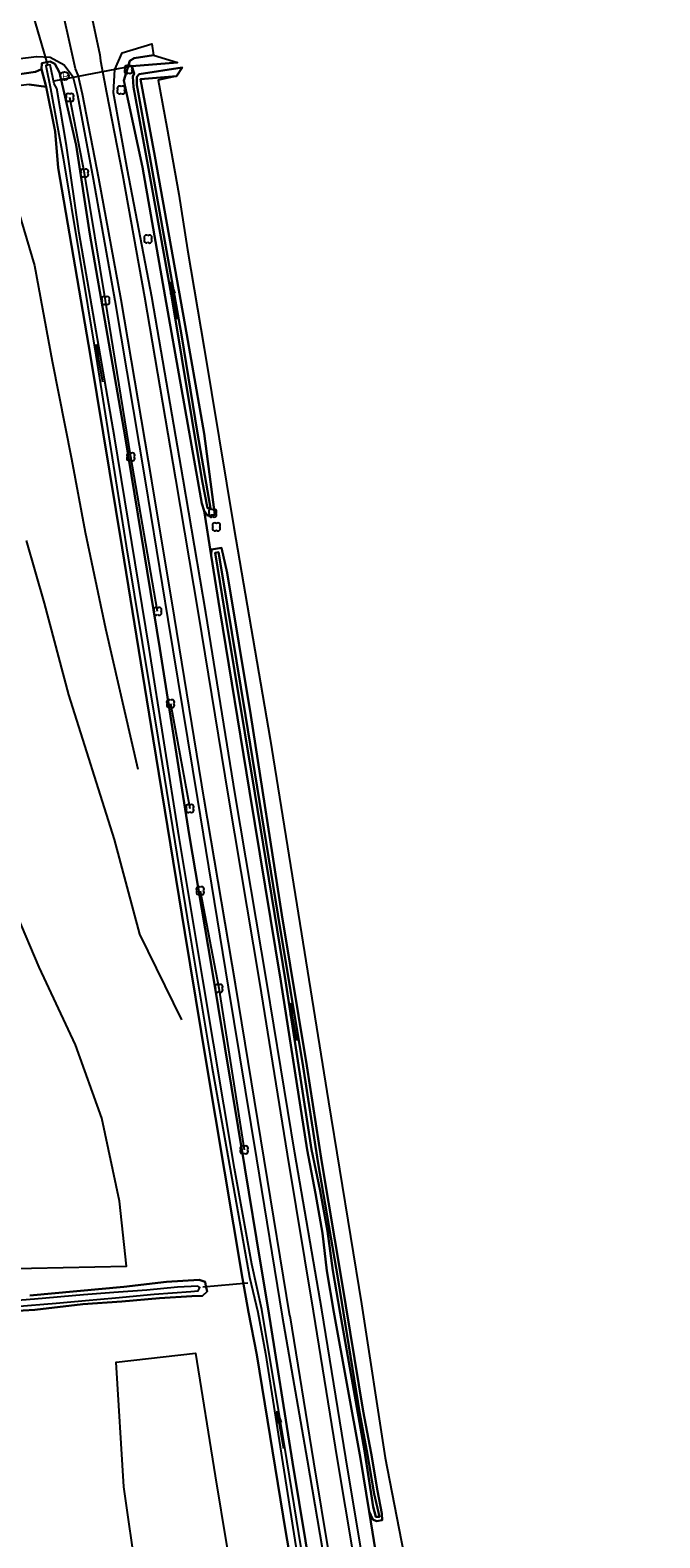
# Model space of a CAD drawing. Extents: x 154825 to 158680, y 370717 to 378075.
# Drawn here: x 157154.5 to 157236.5, y 374055.9 to 374252.3 of the extents above; entities that cross this region are included whole.
import ezdxf

# ---------------------------------------------------------------- set-up
doc = ezdxf.new("R2010")
doc.units = 0
for name, color, linetype in [('boom', 7, 'Continuous'), ('cultuurscheiding', 7, 'Continuous'), ('duiker lijn', 7, 'Continuous'), ('greppel - midden sloot', 7, 'Continuous'), ('hoogteverschillijn', 7, 'Continuous'), ('insteek sloot', 7, 'Continuous'), ('kant gesloten verharding', 7, 'Continuous'), ('kant onverhard', 7, 'Continuous'), ('paal', 7, 'Continuous'), ('Sloot bodem', 7, 'Continuous'), ('stroomrichting  watergangen', 7, 'Continuous'), ('talud(boven)', 7, 'Continuous'), ('talud(onder)', 7, 'Continuous'), ('vlak_Grasland', 7, 'Continuous'), ('vlak_Grazige_vegetatie', 7, 'Continuous')]:
    doc.layers.add(name, color=color, linetype=linetype)

msp = doc.modelspace()

# ---------------------------------------------------------------- linework, layer by layer
at = {"layer": 'boom'}
for points in [[(157171.05, 374176.56), (157167.57, 374196.69), (157164.28, 374217.06), (157161.53, 374233.65), (157159.61, 374243.5)], [(157172.73, 374164.54), (157175.25, 374150.88)], [(157176.6, 374140.17), (157179.03, 374127.46), (157182.32, 374106.42)]]:
    msp.add_lwpolyline(points, dxfattribs=at)
for centre, start, end in [((157167.04, 374247.36), 45, 225), ((157167.04, 374246.93), 134.7431, 315), ((157167.46, 374247.36), 315, 135), ((157167.46, 374246.93), 225, 45), ((157166.09, 374244.69), 45, 225), ((157166.52, 374244.69), 315, 135), ((157159.4, 374243.71), 45, 225), ((157159.4, 374243.29), 134.7431, 315), ((157159.82, 374243.71), 315, 135), ((157159.82, 374243.29), 225, 45), ((157166.09, 374244.27), 134.7431, 315), ((157166.52, 374244.27), 225, 45), ((157161.31, 374233.86), 45, 225), ((157161.31, 374233.44), 134.7431, 315), ((157161.74, 374233.86), 315, 135), ((157161.74, 374233.44), 225, 45), ((157169.58, 374225.27), 45, 225), ((157169.58, 374224.84), 134.7431, 315), ((157170, 374225.27), 315, 135), ((157170, 374224.84), 225, 45), ((157164.06, 374217.27), 45, 225), ((157164.49, 374217.27), 315, 135), ((157164.06, 374216.84), 134.7431, 315), ((157164.49, 374216.84), 225, 45), ((157167.35, 374196.9), 45, 225), ((157167.35, 374196.47), 134.7431, 315), ((157167.78, 374196.9), 315, 135), ((157167.78, 374196.47), 225, 45), ((157178, 374189.55), 45, 225), ((157178.43, 374189.55), 315, 135), ((157178, 374189.13), 134.7431, 315), ((157178.49, 374187.77), 45, 225), ((157178.43, 374189.13), 225, 45), ((157178.91, 374187.77), 315, 135), ((157178.49, 374187.34), 134.7431, 315), ((157178.91, 374187.34), 225, 45), ((157170.84, 374176.77), 45, 225), ((157170.84, 374176.35), 134.7431, 315), ((157171.26, 374176.77), 315, 135), ((157171.26, 374176.35), 225, 45), ((157172.52, 374164.75), 45, 225), ((157172.52, 374164.33), 134.7431, 315), ((157172.95, 374164.75), 315, 135), ((157172.95, 374164.33), 225, 45), ((157175.04, 374151.09), 45, 225), ((157175.04, 374150.66), 134.7431, 315), ((157175.46, 374151.09), 315, 135), ((157175.46, 374150.66), 225, 45), ((157176.39, 374140.38), 45, 225), ((157176.81, 374140.38), 315, 135), ((157176.39, 374139.95), 134.7431, 315), ((157176.81, 374139.95), 225, 45), ((157178.82, 374127.67), 45, 225), ((157178.82, 374127.24), 134.7431, 315), ((157179.24, 374127.67), 315, 135), ((157179.24, 374127.24), 225, 45), ((157182.11, 374106.63), 45, 225), ((157182.11, 374106.21), 134.7431, 315), ((157182.53, 374106.63), 315, 135), ((157182.53, 374106.21), 225, 45)]:
    msp.add_arc(centre, 0.3, start, end, dxfattribs=at)
at = {"layer": 'cultuurscheiding'}
for points in [[(157177.12, 374189.64), (157178.02, 374183.85)], [(157198.62, 374059.3), (157199.64, 374052.82)]]:
    msp.add_lwpolyline(points, dxfattribs=at)
at = {"layer": 'duiker lijn'}
for points in [[(157156.76, 374247.74), (157154.65, 374254.85)], [(157167.72, 374247.56), (157157.54, 374245.6)], [(157182.79, 374089.06), (157176.93, 374088.52)]]:
    msp.add_lwpolyline(points, dxfattribs=at)
at = {"layer": 'greppel - midden sloot'}
for points in [[(157157.05, 374247.75), (157156.49, 374247.66)], [(157156.49, 374247.66), (157157.08, 374244.66)], [(157192.83, 374035.62), (157187.91, 374065.76), (157184.63, 374085.6), (157183.32, 374091.52), (157181.05, 374103.97), (157176.93, 374128.62), (157173.84, 374147.1), (157169.93, 374171.76), (157165.44, 374199.31), (157160.84, 374225.83), (157159.17, 374237.22), (157157.91, 374244.67), (157157.59, 374245.27), (157157.05, 374247.75)], [(157174.25, 374247.38), (157168.64, 374246.53), (157168.35, 374246.18), (157168.35, 374245.14), (157170.05, 374235.76), (157174.17, 374212.57), (157176.24, 374199.77), (157177.92, 374190), (157177.54, 374189.98), (157176.85, 374193.56), (157172.89, 374217.39), (157169.76, 374234.72), (157167.89, 374244.86), (157167.82, 374246.22), (157167.98, 374246.64), (157167.69, 374247.59), (157173.65, 374248.04)], [(157157.08, 374244.66), (157158.73, 374235.62)], [(157158.73, 374235.62), (157163, 374209.95), (157166.95, 374185.09), (157171.13, 374159.93), (157175.17, 374135.05), (157178.1, 374117.33), (157183, 374089.84), (157184.11, 374085.27), (157185.09, 374079.87), (157188.78, 374056.4), (157192.19, 374035.04)], [(157178.97, 374184.28), (157179.54, 374180.92), (157182.49, 374163), (157186.7, 374137.1), (157190, 374117.22), (157191.92, 374104.9), (157194.58, 374089.48), (157197.35, 374072.28), (157198.29, 374067.22), (157199.26, 374061.61), (157199.93, 374058.6), (157199.47, 374058.59), (157199.14, 374059.89), (157197.98, 374067.21), (157194.82, 374085.16), (157193.88, 374090.71), (157193.18, 374095.83), (157192.24, 374101.09), (157191.11, 374106.47), (157187.7, 374128.41), (157183.71, 374152.89), (157179.77, 374176.7), (157178.56, 374184.19), (157178.97, 374184.28)]]:
    msp.add_lwpolyline(points, dxfattribs=at)
at = {"layer": 'hoogteverschillijn'}
for points in [[(157171.13, 374245.73), (157172.27, 374239.65), (157173.8, 374230.88), (157174.94, 374223.67), (157177.12, 374210.82), (157180.98, 374187.49), (157185.73, 374159.91), (157189.58, 374135.89), (157193.29, 374112.66), (157197.59, 374086.37), (157200.69, 374066.29), (157203.09, 374054), (157204.21, 374047.21), (157205.5, 374039.72), (157207.79, 374025.07), (157209.65, 374014.35), (157211.67, 374001.03), (157213.39, 373990.04), (157214.59, 373983.29), (157215.68, 373976.77)], [(157150.26, 374240.5), (157151.88, 374232.18), (157155.02, 374221.61), (157157.33, 374209.16), (157159.85, 374196.43), (157161.62, 374186.88), (157164.28, 374174.31), (157168.47, 374155.99)], [(157153.91, 374185.78), (157156.29, 374177.64), (157159.46, 374165.68), (157165.41, 374146.86), (157168.7, 374134.49), (157174.17, 374123.35)], [(157150.46, 374090.92), (157166.99, 374091.25), (157166.1, 374099.73), (157163.8, 374110.54), (157160.35, 374120.08), (157155.63, 374130.21), (157152.7, 374137.05)], [(157168.34, 374050.71), (157166.64, 374062.53), (157165.66, 374078.75), (157175.97, 374079.93), (157178.53, 374063.96), (157181.6, 374045.55)]]:
    msp.add_lwpolyline(points, dxfattribs=at)
at = {"layer": 'insteek sloot'}
for points in [[(157177.12, 374189.64), (157176.83, 374190.62), (157176.3, 374193.58), (157172.02, 374217.53), (157169.07, 374234.43), (157166.66, 374245.69), (157167.45, 374248.27), (157168, 374248.61), (157170.51, 374249.02)], [(157193.73, 374034.63), (157192.86, 374040), (157188.63, 374065.74), (157185.43, 374085.72), (157184.43, 374091.64), (157182.41, 374104.08), (157178.07, 374130.35), (157175.16, 374147.51), (157171.34, 374171.72), (157166.83, 374199.27), (157162.21, 374225.69), (157160.44, 374237.3), (157158.28, 374246.74), (157157.65, 374247.87), (157157.04, 374248.17), (157155.97, 374247.96), (157155.92, 374247.17)], [(157155.92, 374247.17), (157156.55, 374244.88)], [(157156.55, 374244.88), (157157.72, 374239.08), (157158.11, 374234.35), (157162.31, 374209.79), (157166.42, 374184.83), (157170.48, 374159.97), (157174.58, 374134.73), (157177.4, 374117.61), (157182.09, 374089.67), (157182.89, 374085.26), (157183.96, 374079.72), (157187.74, 374056.56), (157191.41, 374035.57), (157191.68, 374033.97), (157192.18, 374033.78), (157193.35, 374033.99), (157193.73, 374034.63)], [(157173.49, 374246.29), (157168.84, 374245.9), (157170.69, 374235.84), (157174.84, 374212.57), (157177.13, 374199.71), (157178.52, 374189.13), (157177.56, 374189.04), (157177.12, 374189.64)], [(157178.02, 374183.85), (157178.07, 374184.6), (157179.37, 374184.82), (157180.09, 374181.59), (157183.18, 374162.98), (157187.24, 374137.01), (157190.5, 374117.37), (157192.44, 374104.78), (157194.98, 374089.51), (157197.83, 374072.38), (157198.86, 374066.89), (157199.68, 374061.99), (157200.26, 374059.06), (157200.28, 374058.16), (157199.57, 374058.03), (157199.1, 374058.28), (157198.62, 374059.3)], [(157198.62, 374059.3), (157197.47, 374066.19), (157194.01, 374085.29), (157193.09, 374090.67), (157192.51, 374095.55), (157191.62, 374100.72), (157190.55, 374106.41), (157187.08, 374128.4), (157183.02, 374153.14), (157179.14, 374176.74), (157178.02, 374183.85)], [(157148.95, 374085.21), (157155.04, 374085.59), (157161.33, 374086.3), (157166.38, 374086.68), (157171.28, 374087.09), (157175.51, 374087.35), (157176.91, 374087.4), (157177.51, 374087.98), (157177.42, 374088.36), (157177.34, 374088.66), (157177.23, 374089.21), (157176.45, 374089.49), (157172.21, 374089.23), (157166.66, 374088.57), (157154.4, 374087.45)]]:
    msp.add_lwpolyline(points, dxfattribs=at)
at = {"layer": 'kant gesloten verharding'}
for points in [[(157184.91, 374105.22), (157181.18, 374127.99), (157177.13, 374152.1), (157173.24, 374175.79), (157170.28, 374193.54), (157166.29, 374217.14), (157163.39, 374232.93), (157161.26, 374243.92), (157160.71, 374246.42), (157160.34, 374247.23), (157158.06, 374257.6), (157158.07, 374258.45), (157157.66, 374260.46), (157154.31, 374274.88), (157149.14, 374296.03), (157143, 374320.62), (157137.88, 374341.28), (157131.33, 374367.6), (157126.8, 374385.82), (157122.06, 374405.24)], [(157162.26, 374254.96), (157163.54, 374249.03), (157163.6, 374248.29), (157164.41, 374244.13), (157166.47, 374233.46), (157169.34, 374217.53), (157173.4, 374193.8), (157176.33, 374176.31), (157180.24, 374152.47), (157184.32, 374128.2), (157187.94, 374105.85), (157191.32, 374085.39), (157194.45, 374066.08), (157198.55, 374041.51)], [(157188.27, 374084.79), (157184.91, 374105.22)], [(157188.27, 374084.79), (157191.36, 374065.76), (157195.43, 374041.13), (157196.28, 374035.45), (157196.32, 374034.7), (157197.42, 374028.04), (157197.63, 374027.43), (157198.57, 374022.05), (157202.67, 373997.22), (157206.08, 373976.73), (157209.97, 373952.85), (157213.47, 373931.43), (157217.31, 373907.9), (157221.51, 373882.49), (157225.18, 373860.42), (157226.74, 373850.89), (157230.62, 373826.94), (157234.53, 373804.05), (157235.05, 373800.57), (157234.99, 373799.65), (157236.46, 373790.97)]]:
    msp.add_lwpolyline(points, dxfattribs=at)
at = {"layer": 'kant onverhard'}
for points in [[(157034.7, 374223.69), (157053.57, 374229.27), (157070.14, 374234.09), (157084.07, 374237.41), (157097.59, 374240.04), (157120.56, 374243.94), (157143.26, 374247.53), (157152.81, 374248.53), (157155.26, 374248.85)], [(157155.26, 374248.85), (157157.07, 374248.73), (157158.89, 374247.76), (157160.02, 374246.25), (157160.62, 374243.78), (157162.64, 374232.89), (157165.49, 374217.06), (157169.44, 374193.58), (157172.39, 374175.5), (157176.24, 374152.03), (157180.24, 374127.61), (157183.95, 374105.25), (157187.26, 374084.73), (157190.52, 374066.03), (157194.78, 374041.06)], [(157199.67, 374041.48), (157195.57, 374066.29), (157192.42, 374085.59), (157188.92, 374105.99), (157185.26, 374128.2), (157181.13, 374152.68), (157177.33, 374176.42), (157174.38, 374193.78), (157170.3, 374217.51), (157167.13, 374234.04), (157165.3, 374244.08), (157165.48, 374247.12), (157166.45, 374249.32), (157170.31, 374250.48)]]:
    msp.add_lwpolyline(points, dxfattribs=at)
at = {"layer": 'paal'}
msp.add_circle((157158.93, 374246.3), 0.55, dxfattribs=at)
at = {"layer": 'Sloot bodem'}
msp.add_lwpolyline([(157152.5, 374086), (157157.84, 374086.42), (157161.66, 374086.81), (157165.55, 374087.15), (157170.62, 374087.63), (157175.37, 374087.97), (157176.35, 374088.03), (157176.55, 374088.47), (157176.31, 374088.66), (157173.63, 374088.52), (157169.63, 374088.14), (157165.37, 374087.83), (157161.41, 374087.54), (157155.01, 374086.95), (157150.08, 374086.56)], dxfattribs=at)
at = {"layer": 'stroomrichting  watergangen'}
for p, q in [((157172.73, 374219.45), (157172.74, 374217.87)), ((157173.64, 374214.56), (157172.74, 374219.47)), ((157172.74, 374219.47), (157173.29, 374217.99)), ((157163.02, 374211.32), (157163.03, 374209.74)), ((157163.93, 374206.43), (157163.03, 374211.34)), ((157163.03, 374211.34), (157163.58, 374209.86)), ((157188.29, 374125.52), (157188.3, 374123.94)), ((157189.2, 374120.62), (157188.3, 374125.53)), ((157188.3, 374125.53), (157188.85, 374124.05)), ((157186.6, 374072.35), (157186.61, 374070.77)), ((157187.51, 374067.45), (157186.61, 374072.36)), ((157186.61, 374072.36), (157187.16, 374070.88))]:
    msp.add_line(p, q, dxfattribs=at)
at = {"layer": 'talud(boven)'}
msp.add_lwpolyline([(157123.33, 374242.38), (157134.74, 374244.45), (157140.8, 374245.28), (157145.95, 374245.5), (157155.16, 374246.85), (157155.92, 374247.17)], dxfattribs=at)
at = {"layer": 'talud(onder)'}
msp.add_lwpolyline([(157156.55, 374244.88), (157154.31, 374245.2), (157151.26, 374244.79), (157141.38, 374243.89), (157134.74, 374242.71), (157123.37, 374241), (157099.28, 374236.93), (157083.73, 374234.04), (157075.52, 374232.03), (157052.42, 374225.54), (157035.5, 374220.57)], dxfattribs=at)
at = {"layer": 'vlak_Grasland'}
for points in [[(157154.31, 374245.2), (157156.55, 374244.88), (157157.72, 374239.08), (157158.11, 374234.35), (157162.31, 374209.79), (157166.42, 374184.83), (157170.48, 374159.97), (157174.58, 374134.73), (157177.4, 374117.61), (157182.09, 374089.67), (157182.89, 374085.26), (157183.96, 374079.72), (157187.74, 374056.56), (157191.41, 374035.57)], [(157199.64, 374052.82), (157198.62, 374059.3), (157199.1, 374058.28), (157199.57, 374058.03), (157200.28, 374058.16), (157200.26, 374059.06), (157199.68, 374061.99), (157198.86, 374066.89), (157197.83, 374072.38), (157194.98, 374089.51), (157192.44, 374104.78), (157190.5, 374117.37), (157187.24, 374137.01), (157183.18, 374162.98), (157180.09, 374181.59), (157179.37, 374184.82), (157178.07, 374184.6), (157178.02, 374183.85), (157177.12, 374189.64), (157177.56, 374189.04), (157178.52, 374189.13), (157177.13, 374199.71), (157174.84, 374212.57), (157170.69, 374235.84), (157168.84, 374245.9), (157173.49, 374246.29), (157171.13, 374245.73), (157172.27, 374239.65), (157173.8, 374230.88), (157174.94, 374223.67), (157177.12, 374210.82), (157180.98, 374187.49), (157185.73, 374159.91), (157189.58, 374135.89), (157193.29, 374112.66), (157197.59, 374086.37), (157200.69, 374066.29), (157203.09, 374054)], [(157148.95, 374085.21), (157155.04, 374085.59), (157161.33, 374086.3), (157166.38, 374086.68), (157171.28, 374087.09), (157175.51, 374087.35), (157176.91, 374087.4), (157177.51, 374087.98), (157177.42, 374088.36), (157177.34, 374088.66), (157177.23, 374089.21), (157176.45, 374089.49), (157172.21, 374089.23), (157166.66, 374088.57), (157154.4, 374087.45)]]:
    msp.add_lwpolyline(points, dxfattribs=at)
at = {"layer": 'vlak_Grazige_vegetatie'}
for points in [[(157152.81, 374248.53), (157155.26, 374248.85), (157157.07, 374248.73), (157158.89, 374247.76), (157160.02, 374246.25), (157160.62, 374243.78), (157162.64, 374232.89), (157165.49, 374217.06), (157169.44, 374193.58), (157172.39, 374175.5), (157176.24, 374152.03), (157180.24, 374127.61), (157183.95, 374105.25), (157187.26, 374084.73), (157190.52, 374066.03), (157194.78, 374041.06)], [(157199.67, 374041.48), (157195.57, 374066.29), (157192.42, 374085.59), (157188.92, 374105.99), (157185.26, 374128.2), (157181.13, 374152.68), (157177.33, 374176.42), (157174.38, 374193.78), (157170.3, 374217.51), (157167.13, 374234.04), (157165.3, 374244.08), (157165.48, 374247.12), (157166.45, 374249.32), (157170.31, 374250.48), (157170.51, 374249.02), (157168, 374248.61), (157167.45, 374248.27), (157166.66, 374245.69), (157169.07, 374234.43), (157172.02, 374217.53), (157176.3, 374193.58), (157176.83, 374190.62), (157177.12, 374189.64), (157178.02, 374183.85), (157179.14, 374176.74), (157183.02, 374153.14), (157187.08, 374128.4), (157190.55, 374106.41), (157191.62, 374100.72), (157192.51, 374095.55), (157193.09, 374090.67), (157194.01, 374085.29), (157197.47, 374066.19), (157198.62, 374059.3), (157199.64, 374052.82)], [(157192.86, 374040), (157188.63, 374065.74), (157185.43, 374085.72), (157184.43, 374091.64), (157182.41, 374104.08), (157178.07, 374130.35), (157175.16, 374147.51), (157171.34, 374171.72), (157166.83, 374199.27), (157162.21, 374225.69), (157160.44, 374237.3), (157158.28, 374246.74), (157157.65, 374247.87), (157157.04, 374248.17), (157155.97, 374247.96), (157155.92, 374247.17), (157155.16, 374246.85), (157145.95, 374245.5)], [(157191.41, 374035.57), (157187.74, 374056.56), (157183.96, 374079.72), (157182.89, 374085.26), (157182.09, 374089.67), (157177.4, 374117.61), (157174.58, 374134.73), (157170.48, 374159.97), (157166.42, 374184.83), (157162.31, 374209.79), (157158.11, 374234.35), (157157.72, 374239.08), (157156.55, 374244.88), (157155.92, 374247.17), (157155.97, 374247.96), (157157.04, 374248.17), (157157.65, 374247.87), (157158.28, 374246.74), (157160.44, 374237.3), (157162.21, 374225.69), (157166.83, 374199.27), (157171.34, 374171.72), (157175.16, 374147.51), (157178.07, 374130.35), (157182.41, 374104.08), (157184.43, 374091.64), (157185.43, 374085.72), (157188.63, 374065.74), (157192.86, 374040)], [(157192.83, 374035.62), (157187.91, 374065.76), (157184.63, 374085.6), (157183.32, 374091.52), (157181.05, 374103.97), (157176.93, 374128.62), (157173.84, 374147.1), (157169.93, 374171.76), (157165.44, 374199.31), (157160.84, 374225.83), (157159.17, 374237.22), (157157.91, 374244.67), (157157.59, 374245.27), (157157.05, 374247.75), (157156.49, 374247.66), (157157.08, 374244.66), (157158.73, 374235.62), (157163, 374209.95), (157166.95, 374185.09), (157171.13, 374159.93), (157175.17, 374135.05), (157178.1, 374117.33), (157183, 374089.84), (157184.11, 374085.27), (157185.09, 374079.87), (157188.78, 374056.4), (157192.19, 374035.04)], [(157154.4, 374087.45), (157166.66, 374088.57), (157172.21, 374089.23), (157176.45, 374089.49), (157177.23, 374089.21), (157177.34, 374088.66), (157177.42, 374088.36), (157177.51, 374087.98), (157176.91, 374087.4), (157175.51, 374087.35), (157171.28, 374087.09), (157166.38, 374086.68), (157161.33, 374086.3), (157155.04, 374085.59), (157148.95, 374085.21)], [(157152.5, 374086), (157157.84, 374086.42), (157161.66, 374086.81), (157165.55, 374087.15), (157170.62, 374087.63), (157175.37, 374087.97), (157176.35, 374088.03), (157176.55, 374088.47), (157176.31, 374088.66), (157173.63, 374088.52), (157169.63, 374088.14), (157165.37, 374087.83), (157161.41, 374087.54), (157155.01, 374086.95), (157150.08, 374086.56)]]:
    msp.add_lwpolyline(points, dxfattribs=at)
for points in [[(157176.85, 374193.56), (157177.54, 374189.98), (157177.92, 374190), (157176.24, 374199.77), (157174.17, 374212.57), (157170.05, 374235.76), (157168.35, 374245.14), (157168.35, 374246.18), (157168.64, 374246.53), (157174.25, 374247.38), (157173.49, 374246.29), (157168.84, 374245.9), (157170.69, 374235.84), (157174.84, 374212.57), (157177.13, 374199.71), (157178.52, 374189.13), (157177.56, 374189.04), (157177.12, 374189.64), (157176.83, 374190.62), (157176.3, 374193.58), (157172.02, 374217.53), (157169.07, 374234.43), (157166.66, 374245.69), (157167.45, 374248.27), (157168, 374248.61), (157170.51, 374249.02), (157173.65, 374248.04), (157167.69, 374247.59), (157167.98, 374246.64), (157167.82, 374246.22), (157167.89, 374244.86), (157169.76, 374234.72), (157172.89, 374217.39)], [(157155.92, 374247.17), (157156.55, 374244.88), (157154.31, 374245.2), (157151.26, 374244.79), (157141.38, 374243.89), (157134.74, 374242.71), (157123.37, 374241), (157099.28, 374236.93), (157083.73, 374234.04), (157075.52, 374232.03), (157052.42, 374225.54), (157035.5, 374220.57), (157035.23, 374222.25), (157052.36, 374227.2), (157075.76, 374234.03), (157087.56, 374236.82), (157099.42, 374238.87), (157123.33, 374242.38), (157134.74, 374244.45), (157140.8, 374245.28), (157145.95, 374245.5), (157155.16, 374246.85)], [(157179.37, 374184.82), (157180.09, 374181.59), (157183.18, 374162.98), (157187.24, 374137.01), (157190.5, 374117.37), (157192.44, 374104.78), (157194.98, 374089.51), (157197.83, 374072.38), (157198.86, 374066.89), (157199.68, 374061.99), (157200.26, 374059.06), (157200.28, 374058.16), (157199.57, 374058.03), (157199.1, 374058.28), (157198.62, 374059.3), (157197.47, 374066.19), (157194.01, 374085.29), (157193.09, 374090.67), (157192.51, 374095.55), (157191.62, 374100.72), (157190.55, 374106.41), (157187.08, 374128.4), (157183.02, 374153.14), (157179.14, 374176.74), (157178.02, 374183.85), (157178.07, 374184.6)], [(157199.14, 374059.89), (157199.47, 374058.59), (157199.93, 374058.6), (157199.26, 374061.61), (157198.29, 374067.22), (157197.35, 374072.28), (157194.58, 374089.48), (157191.92, 374104.9), (157190, 374117.22), (157186.7, 374137.1), (157182.49, 374163), (157179.54, 374180.92), (157178.97, 374184.28), (157178.56, 374184.19), (157179.77, 374176.7), (157183.71, 374152.89), (157187.7, 374128.41), (157191.11, 374106.47), (157192.24, 374101.09), (157193.18, 374095.83), (157193.88, 374090.71), (157194.82, 374085.16), (157197.98, 374067.21)]]:
    msp.add_lwpolyline(points, close=True, dxfattribs=at)

# ---------------------------------------------------------------- texts
at = {"layer": 'paal'}
msp.add_text('P', height=1, dxfattribs=at).set_placement((157158.6, 374245.8))

doc.saveas('drawing.dxf')
